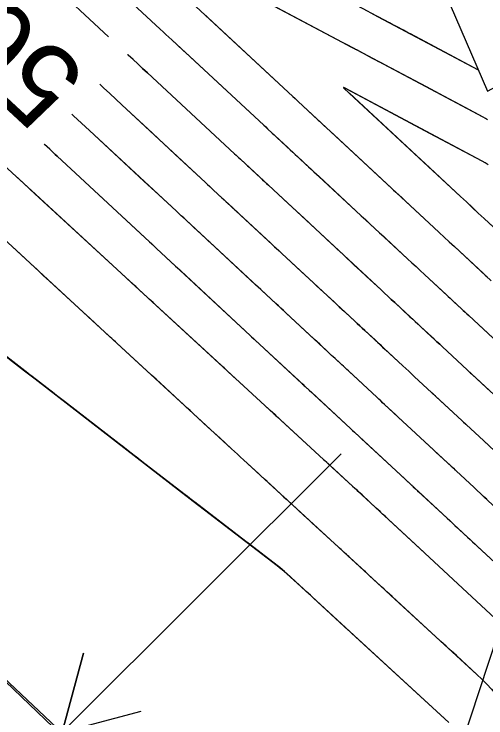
# Model space of a CAD drawing. Extents: x 954385 to 988206, y 1868364 to 1924553.
# Drawn here: x 955633.1 to 955667.8, y 1923149.5 to 1923201.2 of the extents above; entities that cross this region are included whole.
import ezdxf

# ---------------------------------------------------------------- set-up
doc = ezdxf.new("R2010")
doc.units = 0
for name, color, linetype in [('16', 7, 'Continuous'), ('24', 7, 'Continuous'), ('26', 7, 'Continuous'), ('5', 7, 'Continuous'), ('6', 7, 'Continuous'), ('7', 7, 'Continuous'), ('Default', 7, 'Continuous')]:
    doc.layers.add(name, color=color, linetype=linetype)

msp = doc.modelspace()

# ---------------------------------------------------------------- linework, layer by layer
at = {"layer": '16'}
for points in [[(955628.634, 1923226.847), (955633.386, 1923217.335), (955648.197, 1923218.391), (955657.663, 1923213.832), (955663.822, 1923205.799), (955664.75, 1923202.857), (955667.884, 1923195.562), (955682.316, 1923203.353), (955685.278, 1923199.332), (955687.522, 1923194.163), (955687.662, 1923193.571), (955687.8, 1923192.922), (955688.375, 1923188.08), (955692.816, 1923178.242), (955697.03, 1923173.314), (955696.48, 1923172.724), (955696.575, 1923172.822), (955696.752, 1923172.689), (955698.696, 1923169.915), (955702.083, 1923158.969), (955703.71, 1923153.426), (955711.282, 1923154.13), (955717.119, 1923145.758)], [(955667.216, 1923197.118), (955659.837, 1923201.039), (955659.294, 1923201.327), (955659.113, 1923201.423), (955650.994, 1923205.737), (955650.65, 1923205.92), (955650.306, 1923206.103), (955649.962, 1923206.286), (955649.618, 1923206.468), (955642.505, 1923210.247), (955641.821, 1923210.61), (955641.136, 1923210.973), (955640.452, 1923211.336), (955639.768, 1923211.7), (955632.887, 1923215.349)], [(955640.039, 1923199.561), (955635.484, 1923203.79), (955635.169, 1923204.082), (955634.855, 1923204.374), (955634.54, 1923204.666), (955634.225, 1923204.957), (955631.465, 1923207.517)], [(955637.241, 1923206.252), (955643.831, 1923200.134), (955644.042, 1923199.938), (955644.253, 1923199.743), (955644.463, 1923199.547), (955644.674, 1923199.352), (955651.443, 1923193.066), (955651.719, 1923192.809), (955662.009, 1923183.254), (955662.321, 1923182.964), (955662.634, 1923182.674), (955662.947, 1923182.384), (955663.259, 1923182.094), (955665.964, 1923179.585), (955666.24, 1923179.329), (955666.515, 1923179.073), (955673.572, 1923172.529)], [(955667.892, 1923193.455), (955667.738, 1923193.561), (955667.575, 1923193.655), (955657.579, 1923198.966), (955657.234, 1923199.149), (955648.456, 1923203.814)], [(955646.454, 1923201.792), (955653.583, 1923195.172), (955653.979, 1923194.805), (955663.951, 1923185.544), (955664.327, 1923185.196), (955664.702, 1923184.847), (955665.078, 1923184.498), (955665.454, 1923184.15), (955668.158, 1923181.641)], [(955671.623, 1923170.246), (955666.402, 1923175.088), (955664.573, 1923176.784), (955664.372, 1923176.97), (955664.171, 1923177.156), (955663.97, 1923177.343), (955663.769, 1923177.529), (955661.065, 1923180.037), (955660.815, 1923180.269), (955660.566, 1923180.501), (955660.316, 1923180.733), (955660.066, 1923180.964), (955649.723, 1923190.569), (955649.302, 1923190.96), (955642.893, 1923196.912), (955642.539, 1923197.241), (955642.184, 1923197.57), (955641.83, 1923197.899), (955641.475, 1923198.228), (955641.448, 1923198.254)], [(955669.611, 1923168.021), (955667.594, 1923169.891), (955662.532, 1923174.585), (955662.318, 1923174.784), (955662.103, 1923174.983), (955661.888, 1923175.182), (955661.674, 1923175.381), (955658.871, 1923177.981), (955658.684, 1923178.155), (955658.497, 1923178.328), (955658.311, 1923178.501), (955658.124, 1923178.674), (955647.728, 1923188.328), (955647.303, 1923188.723), (955647.161, 1923188.855), (955641.008, 1923194.569), (955640.562, 1923194.983), (955640.116, 1923195.397), (955639.67, 1923195.811), (955639.407, 1923196.055)], [(955667.924, 1923190.155), (955667.711, 1923190.3), (955667.486, 1923190.43), (955657.37, 1923195.805), (955657.316, 1923195.831), (955657.294, 1923195.834), (955657.304, 1923195.814), (955657.346, 1923195.771), (955657.718, 1923195.426), (955665.893, 1923187.834), (955666.332, 1923187.427), (955666.771, 1923187.02), (955667.209, 1923186.613), (955667.648, 1923186.206), (955670.364, 1923183.686)], [(955626.703, 1923195.325), (955633.269, 1923189.281), (955633.542, 1923189.029), (955633.816, 1923188.778), (955634.089, 1923188.526), (955634.362, 1923188.274), (955640.958, 1923182.199), (955641.387, 1923181.805), (955652.132, 1923171.908), (955652.2, 1923171.846), (955652.268, 1923171.783), (955652.336, 1923171.721), (955652.404, 1923171.658), (955655.831, 1923168.507), (955655.945, 1923168.401), (955657.954, 1923166.555), (955658.129, 1923166.393), (955658.304, 1923166.232), (955658.479, 1923166.07), (955658.654, 1923165.908), (955663.283, 1923161.615), (955670.544, 1923154.881)], [(955674.142, 1923159.727), (955667.598, 1923165.795), (955666.905, 1923166.438), (955660.32, 1923172.545), (955660.035, 1923172.81), (955659.749, 1923173.075), (955656.677, 1923175.925), (955656.553, 1923176.04), (955656.429, 1923176.155), (955656.305, 1923176.27), (955656.182, 1923176.384), (955645.732, 1923186.088), (955645.198, 1923186.584), (955645.02, 1923186.749), (955638.628, 1923192.685), (955638.338, 1923192.954), (955638.048, 1923193.224), (955637.758, 1923193.493), (955637.468, 1923193.762), (955637.367, 1923193.856)], [(955672.343, 1923157.304), (955665.485, 1923163.664), (955664.927, 1923164.182), (955658.108, 1923170.506), (955657.895, 1923170.703), (955657.825, 1923170.769), (955654.482, 1923173.869), (955654.361, 1923173.982), (955654.239, 1923174.095), (955643.567, 1923184.004), (955643.048, 1923184.487), (955636.248, 1923190.801), (955636.114, 1923190.926), (955635.979, 1923191.051), (955635.845, 1923191.175), (955635.711, 1923191.3), (955635.326, 1923191.657)], [(955631.966, 1923185.044), (955638.162, 1923179.337), (955638.541, 1923178.988), (955640.645, 1923177.051), (955649.075, 1923169.286), (955649.293, 1923169.086), (955649.51, 1923168.886), (955649.728, 1923168.686), (955649.945, 1923168.486), (955652.72, 1923165.934), (955652.925, 1923165.745), (955653.13, 1923165.557), (955653.336, 1923165.368), (955653.541, 1923165.179), (955660.345, 1923158.923), (955660.789, 1923158.516), (955667.102, 1923152.711), (955667.472, 1923152.359), (955667.83, 1923151.994), (955668.175, 1923151.617), (955668.507, 1923151.228), (955670.179, 1923149.198)], [(955627.06, 1923180.291), (955633.862, 1923175.028), (955634.055, 1923174.878), (955634.249, 1923174.728), (955634.442, 1923174.578), (955634.636, 1923174.429), (955645.398, 1923166.104), (955645.82, 1923165.778), (955646.242, 1923165.453), (955646.665, 1923165.127), (955647.088, 1923164.803), (955650.124, 1923162.476), (955650.21, 1923162.41), (955652.415, 1923160.723), (955652.6, 1923160.578), (955652.782, 1923160.429), (955652.961, 1923160.276), (955653.136, 1923160.119), (955657.766, 1923155.862), (955665.046, 1923149.169)]]:
    msp.add_lwpolyline(points, dxfattribs=at)
at = {"layer": '24'}
for points in [[(955628.634, 1923226.847), (955633.386, 1923217.335), (955648.197, 1923218.391), (955657.663, 1923213.832), (955663.822, 1923205.799), (955664.754, 1923202.846), (955667.884, 1923195.562), (955682.316, 1923203.353), (955685.278, 1923199.332), (955687.522, 1923194.163), (955687.662, 1923193.571), (955687.8, 1923192.922), (955688.375, 1923188.08), (955692.816, 1923178.242), (955697.03, 1923173.314), (955696.48, 1923172.724), (955696.575, 1923172.822), (955696.752, 1923172.689), (955698.696, 1923169.915), (955702.083, 1923158.969), (955703.71, 1923153.426), (955711.282, 1923154.13), (955717.119, 1923145.758)], [(955565.066, 1923216.528), (955599.038, 1923184.102), (955632.731, 1923152.087), (955665.147, 1923121.495)]]:
    msp.add_lwpolyline(points, dxfattribs=at)
at = {"layer": '26'}
for points in [[(955607.131, 1922968.928), (955707.187, 1923272.643), (955708.411, 1923266.77), (955707.187, 1923272.643), (955702.712, 1923268.647)], [(955657.131, 1923168.928), (955636.627, 1923148.47), (955638.187, 1923154.264), (955636.627, 1923148.47), (955642.424, 1923150.017)]]:
    msp.add_lwpolyline(points, dxfattribs=at)
at = {"layer": '6'}
for points in [[(955667.924, 1923190.154), (955667.711, 1923190.299), (955667.487, 1923190.429), (955664.936, 1923191.785), (955663.646, 1923192.47), (955657.969, 1923195.488), (955657.808, 1923195.573), (955657.371, 1923195.805), (955657.315, 1923195.831), (955657.293, 1923195.834), (955657.303, 1923195.814), (955657.346, 1923195.771), (955657.703, 1923195.439), (955657.731, 1923195.413), (955663.001, 1923190.521), (955663.27, 1923190.27), (955665.894, 1923187.834), (955666.333, 1923187.427), (955666.772, 1923187.02), (955667.21, 1923186.613), (955667.649, 1923186.206), (955670.258, 1923183.787)], [(955667.83, 1923165.581), (955667.598, 1923165.796), (955667.367, 1923166.01), (955667.136, 1923166.224), (955666.905, 1923166.438), (955665.587, 1923167.661), (955665.553, 1923167.693), (955665.519, 1923167.724), (955665.485, 1923167.755), (955665.451, 1923167.786), (955665.311, 1923167.916), (955665.28, 1923167.945), (955665.248, 1923167.974), (955665.217, 1923168.003), (955665.185, 1923168.032), (955665.059, 1923168.149), (955665.028, 1923168.179), (955664.996, 1923168.208), (955664.965, 1923168.237), (955664.934, 1923168.266), (955664.093, 1923169.046), (955663.922, 1923169.204), (955661.33, 1923171.609), (955661.269, 1923171.666), (955661.192, 1923171.737), (955661.146, 1923171.78), (955660.32, 1923172.546), (955660.178, 1923172.678), (955660.035, 1923172.811), (955659.892, 1923172.943), (955659.749, 1923173.076), (955657.667, 1923175.007), (955657.544, 1923175.122), (955657.42, 1923175.237), (955657.296, 1923175.351), (955657.172, 1923175.466), (955656.677, 1923175.925), (955656.553, 1923176.04), (955656.429, 1923176.155), (955656.306, 1923176.27), (955656.182, 1923176.385), (955655.554, 1923176.968), (955655.179, 1923177.316), (955653.077, 1923179.268), (955652.891, 1923179.441), (955652.705, 1923179.613), (955652.518, 1923179.786), (955652.332, 1923179.959), (955651.588, 1923180.651), (955651.215, 1923180.996), (955650.843, 1923181.342), (955647.501, 1923184.445), (955647.431, 1923184.509), (955647.362, 1923184.574), (955647.292, 1923184.639), (955647.222, 1923184.703), (955646.874, 1923185.027), (955646.735, 1923185.156), (955646.666, 1923185.221), (955645.733, 1923186.087), (955645.555, 1923186.253), (955645.376, 1923186.419), (955645.198, 1923186.585), (955645.019, 1923186.751), (955643.733, 1923187.945), (955643.185, 1923188.454), (955642.638, 1923188.962), (955638.628, 1923192.686), (955638.338, 1923192.955), (955638.048, 1923193.224), (955637.758, 1923193.494), (955637.468, 1923193.763), (955637.343, 1923193.879)]]:
    msp.add_lwpolyline(points, dxfattribs=at)
at = {"layer": '7'}
for points in [[(955638.51, 1923205.072), (955643.832, 1923200.135), (955644.042, 1923199.939), (955644.253, 1923199.744), (955644.464, 1923199.548), (955644.674, 1923199.353), (955645.516, 1923198.571), (955645.937, 1923198.18), (955646.358, 1923197.789), (955651.443, 1923193.067), (955651.581, 1923192.938), (955651.72, 1923192.809), (955652.067, 1923192.486), (955652.206, 1923192.357), (955652.276, 1923192.293), (955653.209, 1923191.425), (955653.388, 1923191.259), (955653.567, 1923191.093), (955653.745, 1923190.927), (955653.924, 1923190.761), (955654.733, 1923190.01), (955654.927, 1923189.83), (955655.121, 1923189.65), (955655.316, 1923189.469), (955655.51, 1923189.289), (955658.61, 1923186.411), (955658.76, 1923186.272), (955658.909, 1923186.133), (955659.059, 1923185.994), (955659.209, 1923185.855), (955659.957, 1923185.16), (955660.257, 1923184.882), (955660.406, 1923184.743), (955662.009, 1923183.254), (955662.322, 1923182.964), (955662.635, 1923182.674), (955662.947, 1923182.384), (955663.26, 1923182.094), (955664.861, 1923180.609), (955664.999, 1923180.481), (955665.137, 1923180.353), (955665.275, 1923180.225), (955665.413, 1923180.098), (955665.964, 1923179.586), (955666.102, 1923179.458), (955666.24, 1923179.33), (955666.378, 1923179.202), (955666.516, 1923179.074), (955669.029, 1923176.741)], [(955667.892, 1923193.455), (955667.738, 1923193.561), (955667.575, 1923193.655), (955666.241, 1923194.364), (955664.666, 1923195.201), (955664.347, 1923195.37), (955664.029, 1923195.539), (955663.711, 1923195.708), (955663.393, 1923195.877), (955660.339, 1923197.5), (955660.115, 1923197.619), (955659.891, 1923197.738), (955659.667, 1923197.857), (955659.443, 1923197.976), (955658.272, 1923198.597), (955658.185, 1923198.643), (955658.098, 1923198.689), (955658.012, 1923198.735), (955657.925, 1923198.781), (955657.493, 1923199.011), (955657.233, 1923199.149), (955649.725, 1923203.138)], [(955646.988, 1923201.298), (955653.584, 1923195.172), (955653.716, 1923195.05), (955653.914, 1923194.865), (955653.98, 1923194.804), (955655.438, 1923193.449), (955655.536, 1923193.358), (955655.635, 1923193.266), (955655.733, 1923193.175), (955655.832, 1923193.083), (955656.325, 1923192.625), (955656.62, 1923192.351), (955660.805, 1923188.466), (955660.978, 1923188.306), (955661.15, 1923188.146), (955661.58, 1923187.746), (955661.838, 1923187.507), (955663.952, 1923185.544), (955664.327, 1923185.196), (955664.703, 1923184.847), (955665.079, 1923184.498), (955665.455, 1923184.15), (955667.56, 1923182.198), (955667.709, 1923182.059), (955667.859, 1923181.92)], [(955667.215, 1923197.118), (955662.217, 1923199.774), (955662.088, 1923199.842), (955661.96, 1923199.911), (955661.831, 1923199.979), (955661.702, 1923200.047), (955661.187, 1923200.321), (955661.058, 1923200.389), (955660.929, 1923200.457), (955660.801, 1923200.526), (955660.672, 1923200.594), (955659.838, 1923201.037), (955659.656, 1923201.134), (955659.474, 1923201.231), (955659.292, 1923201.327)], [(955641.424, 1923198.277), (955641.476, 1923198.229), (955641.83, 1923197.9), (955642.185, 1923197.571), (955642.539, 1923197.241), (955642.894, 1923196.912), (955644.311, 1923195.596), (955644.666, 1923195.267), (955645.02, 1923194.938), (955645.374, 1923194.609), (955645.729, 1923194.28), (955649.301, 1923190.962), (955649.407, 1923190.863), (955649.513, 1923190.765), (955649.619, 1923190.667), (955649.725, 1923190.568), (955650.148, 1923190.175), (955650.254, 1923190.077), (955650.359, 1923189.979), (955650.465, 1923189.88), (955650.571, 1923189.782), (955651.214, 1923189.185), (955651.356, 1923189.052), (955651.498, 1923188.92), (955651.641, 1923188.788), (955651.783, 1923188.656), (955653.239, 1923187.304), (955653.529, 1923187.034), (955653.819, 1923186.765), (955654.109, 1923186.496), (955654.399, 1923186.226), (955656.415, 1923184.356), (955656.628, 1923184.158), (955656.841, 1923183.96), (955657.054, 1923183.762), (955657.268, 1923183.564), (955658.121, 1923182.771), (955658.548, 1923182.375), (955658.974, 1923181.979), (955660.067, 1923180.964), (955660.317, 1923180.733), (955660.566, 1923180.501), (955660.816, 1923180.269), (955661.066, 1923180.038), (955662.163, 1923179.02), (955662.364, 1923178.834), (955662.565, 1923178.648), (955662.765, 1923178.461), (955662.966, 1923178.275), (955663.77, 1923177.53), (955663.971, 1923177.343), (955664.172, 1923177.157), (955664.373, 1923176.971), (955664.573, 1923176.784), (955666.401, 1923175.087), (955666.463, 1923175.03), (955666.524, 1923174.973), (955666.648, 1923174.859), (955666.71, 1923174.802), (955666.771, 1923174.745), (955668.142, 1923173.474)], [(955639.383, 1923196.078), (955639.671, 1923195.811), (955640.116, 1923195.397), (955640.562, 1923194.983), (955641.008, 1923194.57), (955643.267, 1923192.472), (955643.685, 1923192.084), (955644.103, 1923191.696), (955644.52, 1923191.308), (955644.938, 1923190.92), (955647.16, 1923188.856), (955647.302, 1923188.724), (955647.445, 1923188.592), (955647.587, 1923188.46), (955647.729, 1923188.328), (955648.37, 1923187.732), (955648.476, 1923187.634), (955648.582, 1923187.535), (955648.688, 1923187.437), (955648.794, 1923187.338), (955649.218, 1923186.944), (955649.324, 1923186.846), (955649.43, 1923186.747), (955649.536, 1923186.649), (955649.642, 1923186.55), (955651.953, 1923184.404), (955652.235, 1923184.142), (955652.517, 1923183.881), (955652.799, 1923183.619), (955653.081, 1923183.357), (955654.219, 1923182.301), (955654.496, 1923182.044), (955654.773, 1923181.787), (955655.05, 1923181.529), (955655.327, 1923181.272), (955656.611, 1923180.08), (955656.988, 1923179.729), (955657.366, 1923179.379), (955658.124, 1923178.675), (955658.311, 1923178.501), (955658.498, 1923178.328), (955658.685, 1923178.155), (955658.871, 1923177.981), (955659.619, 1923177.289), (955659.805, 1923177.115), (955659.992, 1923176.942), (955660.179, 1923176.769), (955660.366, 1923176.596), (955661.674, 1923175.382), (955661.889, 1923175.183), (955662.103, 1923174.984), (955662.318, 1923174.785), (955662.532, 1923174.586), (955663.773, 1923173.434), (955663.82, 1923173.391), (955663.866, 1923173.348), (955663.981, 1923173.241), (955664.028, 1923173.198), (955664.051, 1923173.177), (955666.032, 1923171.339), (955666.125, 1923171.253), (955666.288, 1923171.101), (955666.311, 1923171.08), (955667.593, 1923169.891), (955667.641, 1923169.846), (955667.689, 1923169.802), (955667.784, 1923169.714)], [(955635.303, 1923191.68), (955635.711, 1923191.3), (955635.846, 1923191.176), (955635.98, 1923191.051), (955636.114, 1923190.927), (955636.248, 1923190.802), (955642.008, 1923185.453), (955642.398, 1923185.091), (955643.048, 1923184.488), (955643.178, 1923184.367), (955643.308, 1923184.246), (955643.438, 1923184.125), (955643.568, 1923184.005), (955644.961, 1923182.71), (955645.094, 1923182.586), (955645.26, 1923182.432), (955645.36, 1923182.339), (955649.732, 1923178.28), (955650.004, 1923178.028), (955650.546, 1923177.524), (955650.727, 1923177.356), (955650.817, 1923177.272), (955653.747, 1923174.552), (955653.993, 1923174.324), (955654.239, 1923174.095), (955654.3, 1923174.038), (955654.361, 1923173.982), (955654.422, 1923173.926), (955654.483, 1923173.869), (955654.787, 1923173.587), (955654.969, 1923173.418), (955657.825, 1923170.769), (955657.966, 1923170.638), (955658.108, 1923170.506), (955658.518, 1923170.126), (955658.548, 1923170.097), (955658.609, 1923170.041), (955661.813, 1923167.07), (955661.906, 1923166.983), (955662.274, 1923166.642), (955662.313, 1923166.606), (955662.352, 1923166.57), (955662.391, 1923166.533), (955662.43, 1923166.497), (955662.586, 1923166.351), (955662.625, 1923166.315), (955662.664, 1923166.278), (955662.704, 1923166.242), (955662.743, 1923166.206), (955662.917, 1923166.046), (955662.959, 1923166.007), (955663.001, 1923165.968), (955663.043, 1923165.929), (955663.085, 1923165.89), (955664.927, 1923164.182), (955665.113, 1923164.01), (955665.299, 1923163.837), (955665.485, 1923163.664), (955665.672, 1923163.492), (955666.417, 1923162.801), (955666.603, 1923162.628), (955666.789, 1923162.455), (955666.975, 1923162.283), (955667.161, 1923162.11), (955672.343, 1923157.304)], [(955670.544, 1923154.88), (955663.283, 1923161.615), (955663.22, 1923161.674), (955660.584, 1923164.119), (955660.534, 1923164.165), (955660.484, 1923164.212), (955660.433, 1923164.258), (955660.383, 1923164.305), (955660.175, 1923164.496), (955660.128, 1923164.54), (955660.081, 1923164.583), (955660.034, 1923164.627), (955659.987, 1923164.67), (955659.706, 1923164.932), (955658.665, 1923165.898), (955658.492, 1923166.058), (955658.319, 1923166.218), (955658.145, 1923166.378), (955657.972, 1923166.538), (955656.171, 1923168.195), (955656.086, 1923168.273), (955655.917, 1923168.428), (955655.832, 1923168.506), (955652.981, 1923171.128), (955652.625, 1923171.456), (955652.268, 1923171.784), (955651.912, 1923172.111), (955651.556, 1923172.439), (955649.643, 1923174.201), (955649.42, 1923174.406), (955649.198, 1923174.611), (955648.752, 1923175.022), (955648.641, 1923175.124), (955648.529, 1923175.227), (955648.418, 1923175.329), (955648.307, 1923175.432), (955643.449, 1923179.905), (955643.307, 1923180.035), (955643.166, 1923180.166), (955643.024, 1923180.296), (955642.882, 1923180.427), (955642.246, 1923181.013), (955642.139, 1923181.112), (955642.031, 1923181.211), (955641.924, 1923181.31), (955641.817, 1923181.409), (955641.28, 1923181.904), (955640.957, 1923182.2), (955634.624, 1923188.033), (955634.22, 1923188.405), (955633.816, 1923188.777), (955633.412, 1923189.149), (955633.008, 1923189.521)], [(955667.83, 1923151.994), (955667.473, 1923152.359), (955667.103, 1923152.711), (955665.596, 1923154.097), (955665.219, 1923154.443), (955664.843, 1923154.789), (955664.466, 1923155.136), (955664.089, 1923155.482), (955660.887, 1923158.424), (955660.69, 1923158.606), (955660.493, 1923158.787), (955660.295, 1923158.968), (955660.098, 1923159.15), (955659.21, 1923159.966), (955659.062, 1923160.102), (955658.914, 1923160.238), (955658.766, 1923160.375), (955658.618, 1923160.511), (955657.772, 1923161.289), (955657.751, 1923161.309), (955657.729, 1923161.329), (955657.707, 1923161.349), (955657.685, 1923161.369), (955657.597, 1923161.448), (955657.575, 1923161.468), (955657.554, 1923161.488), (955657.532, 1923161.508), (955657.51, 1923161.529), (955657.347, 1923161.68), (955657.285, 1923161.736), (955657.183, 1923161.83), (955657.122, 1923161.887), (955657.004, 1923161.996), (955656.978, 1923162.02), (955656.951, 1923162.045), (955656.925, 1923162.069), (955656.898, 1923162.094), (955655.243, 1923163.614), (955655.031, 1923163.808), (955654.82, 1923164.002), (955654.609, 1923164.196), (955654.398, 1923164.391), (955653.541, 1923165.179), (955653.13, 1923165.556), (955652.72, 1923165.934), (955651.9, 1923166.688), (955651.695, 1923166.877), (955651.49, 1923167.066), (955651.285, 1923167.254), (955651.079, 1923167.443), (955649.946, 1923168.486), (955649.728, 1923168.686), (955649.511, 1923168.886), (955649.293, 1923169.086), (955649.076, 1923169.286), (955648.206, 1923170.087), (955647.988, 1923170.287), (955647.771, 1923170.488), (955647.553, 1923170.688), (955647.336, 1923170.888), (955646.271, 1923171.869), (955646.021, 1923172.099), (955645.771, 1923172.33), (955645.521, 1923172.56), (955645.271, 1923172.79), (955643.843, 1923174.106), (955643.521, 1923174.402), (955643.2, 1923174.698), (955642.878, 1923174.994), (955642.557, 1923175.29), (955640.661, 1923177.035), (955640.535, 1923177.152), (955640.408, 1923177.269), (955640.281, 1923177.386), (955640.154, 1923177.502), (955638.659, 1923178.879), (955638.415, 1923179.105), (955638.17, 1923179.331), (955635.688, 1923181.616), (955635.233, 1923182.035), (955634.779, 1923182.454), (955634.324, 1923182.872), (955633.87, 1923183.291), (955631.988, 1923185.024)], [(955665.045, 1923149.168), (955657.888, 1923155.749), (955657.827, 1923155.806), (955657.724, 1923155.9), (955657.679, 1923155.941), (955655.072, 1923158.34), (955655.022, 1923158.386), (955654.972, 1923158.432), (955654.922, 1923158.477), (955654.871, 1923158.523), (955654.569, 1923158.798), (955654.567, 1923158.801), (955654.192, 1923159.147), (955654.171, 1923159.166), (955653.146, 1923160.108), (955652.973, 1923160.264), (955652.797, 1923160.416), (955652.617, 1923160.564), (955652.434, 1923160.708), (955650.382, 1923162.284), (955650.192, 1923162.43), (955650.128, 1923162.479), (955646.365, 1923165.366), (955646.306, 1923165.412), (955646.247, 1923165.457), (955646.188, 1923165.503), (955646.128, 1923165.549), (955645.833, 1923165.777), (955645.655, 1923165.914), (955642.483, 1923168.365), (955642.343, 1923168.473), (955642.203, 1923168.581), (955642.063, 1923168.689), (955641.923, 1923168.797), (955641.363, 1923169.23), (955641.083, 1923169.447), (955640.803, 1923169.663), (955636.786, 1923172.769), (955636.596, 1923172.916), (955636.406, 1923173.064), (955636.215, 1923173.211), (955636.025, 1923173.359), (955634.411, 1923174.61), (955634.332, 1923174.671), (955634.253, 1923174.732), (955634.174, 1923174.793), (955634.095, 1923174.854), (955630.101, 1923177.944)]]:
    msp.add_lwpolyline(points, dxfattribs=at)
at = {"layer": 'Default'}
msp.add_line((955858.372, 1922937.149), (955453.201, 1923322.797), dxfattribs=at)

# ---------------------------------------------------------------- texts
at = {"layer": '16'}
msp.add_text('565', height=6, rotation=137.143, dxfattribs=at).set_placement((955638.622, 1923196.784))
at = {"layer": '5'}
msp.add_text('565', height=6, rotation=137.1448, dxfattribs=at).set_placement((955638.598, 1923196.807))

doc.saveas('drawing.dxf')
